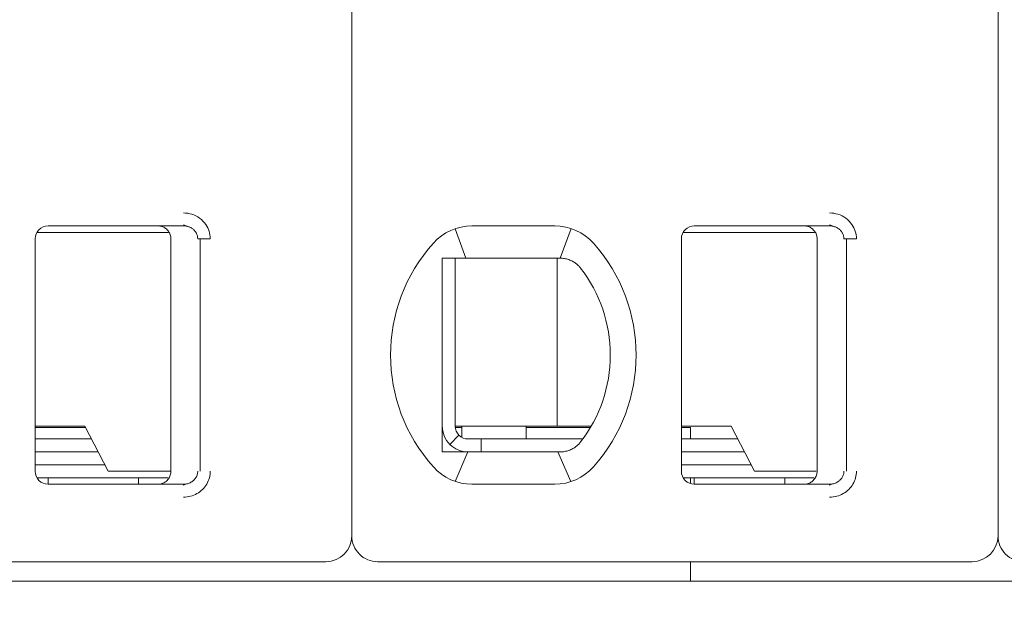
# Model space of a CAD drawing. Header units: millimetres. Extents: x -1114 to 1396, y -630 to 631.
# Tile 523 of 656: x 809.92 to 817.54, y -484.28 to -479.63. Entities that reach past the tile are written whole.
import ezdxf

# ---------------------------------------------------------------- set-up
doc = ezdxf.new("R2010")
doc.units = ezdxf.units.MM
doc.header["$MEASUREMENT"] = 0

msp = doc.modelspace()

# ---------------------------------------------------------------- linework, layer by layer
at = {"lineweight": 18}
for points, knots in [([(1038.9843, -629.7647), (1038.9843, -629.7647), (-1111.4882, -629.7647), (-1111.4882, -629.7647), (-1111.4882, -629.7647), (-1111.4882, -629.7647), (-1111.4882, 630.7883), (-1111.4882, 630.7883), (-1111.4882, 630.7883), (-1111.4882, 630.7883), (1038.9843, 630.7883), (1038.9843, 630.7883)], [0, 0, 0, 0, 0.333333, 0.333333, 0.333333, 0.333333, 0.666667, 0.666667, 0.666667, 0.666667, 1, 1, 1, 1]), ([(811.1902, -481.129), (811.2123, -481.1288), (811.2334, -481.1321), (811.2545, -481.1388), (811.2545, -481.1388), (811.2756, -481.1456), (811.2967, -481.1559), (811.3152, -481.1695), (811.3152, -481.1695), (811.3338, -481.1831), (811.3499, -481.2001), (811.3621, -481.2173), (811.3621, -481.2173), (811.3743, -481.2345), (811.3826, -481.252), (811.3883, -481.2706), (811.3883, -481.2706), (811.394, -481.2891), (811.3972, -481.3086), (811.3973, -481.329)], [0, 0, 0, 0, 0.2, 0.2, 0.2, 0.2, 0.4, 0.4, 0.4, 0.4, 0.6, 0.6, 0.6, 0.6, 0.8, 0.8, 0.8, 0.8, 1, 1, 1, 1]), ([(816.1902, -481.129), (816.2123, -481.1288), (816.2334, -481.1321), (816.2545, -481.1388), (816.2545, -481.1388), (816.2756, -481.1456), (816.2967, -481.1559), (816.3152, -481.1695), (816.3152, -481.1695), (816.3338, -481.1831), (816.3499, -481.2001), (816.3621, -481.2173), (816.3621, -481.2173), (816.3743, -481.2345), (816.3826, -481.252), (816.3883, -481.2706), (816.3883, -481.2706), (816.394, -481.2891), (816.3972, -481.3086), (816.3973, -481.329)], [0, 0, 0, 0, 0.2, 0.2, 0.2, 0.2, 0.4, 0.4, 0.4, 0.4, 0.6, 0.6, 0.6, 0.6, 0.8, 0.8, 0.8, 0.8, 1, 1, 1, 1]), ([(810.1428, -481.229), (810.1163, -481.229), (810.0909, -481.2395), (810.0721, -481.2582), (810.0721, -481.2582), (810.0533, -481.277), (810.0428, -481.3024), (810.0428, -481.329)], [0, 0, 0, 0, 0.5, 0.5, 0.5, 0.5, 1, 1, 1, 1]), ([(810.1428, -481.229), (810.1163, -481.229), (810.0909, -481.2395), (810.0721, -481.2582), (810.0721, -481.2582), (810.0533, -481.277), (810.0428, -481.3024), (810.0428, -481.329)], [0, 0, 0, 0, 0.5, 0.5, 0.5, 0.5, 1, 1, 1, 1]), ([(810.9928, -481.229), (811.0033, -481.229), (811.0138, -481.2306), (811.0238, -481.2339), (811.0238, -481.2339), (811.0338, -481.2371), (811.0432, -481.242), (811.0517, -481.2481), (811.0517, -481.2481), (811.0602, -481.2543), (811.0676, -481.2618), (811.0738, -481.2702), (811.0738, -481.2702), (811.0799, -481.2787), (811.0847, -481.2882), (811.088, -481.2982), (811.088, -481.2982), (811.0912, -481.3081), (811.0928, -481.3186), (811.0928, -481.329)], [0, 0, 0, 0, 0.2, 0.2, 0.2, 0.2, 0.4, 0.4, 0.4, 0.4, 0.6, 0.6, 0.6, 0.6, 0.8, 0.8, 0.8, 0.8, 1, 1, 1, 1]), ([(811.1902, -481.229), (811.199, -481.229), (811.2077, -481.2299), (811.2162, -481.2318), (811.2162, -481.2318), (811.2246, -481.2336), (811.2327, -481.2363), (811.2405, -481.2399), (811.2405, -481.2399), (811.248, -481.2434), (811.2552, -481.2477), (811.2618, -481.2528), (811.2618, -481.2528), (811.268, -481.2575), (811.2736, -481.2629), (811.2785, -481.2688), (811.2785, -481.2688), (811.283, -481.2743), (811.287, -481.2802), (811.2902, -481.2864), (811.2902, -481.2864), (811.2935, -481.2927), (811.296, -481.2992), (811.2978, -481.306), (811.2978, -481.306), (811.2997, -481.3135), (811.3007, -481.3212), (811.3007, -481.329)], [0, 0, 0, 0, 0.142857, 0.142857, 0.142857, 0.142857, 0.285714, 0.285714, 0.285714, 0.285714, 0.428571, 0.428571, 0.428571, 0.428571, 0.571429, 0.571429, 0.571429, 0.571429, 0.714286, 0.714286, 0.714286, 0.714286, 0.857143, 0.857143, 0.857143, 0.857143, 1, 1, 1, 1]), ([(815.1428, -481.229), (815.1163, -481.229), (815.0909, -481.2395), (815.0721, -481.2582), (815.0721, -481.2582), (815.0533, -481.277), (815.0428, -481.3024), (815.0428, -481.329)], [0, 0, 0, 0, 0.5, 0.5, 0.5, 0.5, 1, 1, 1, 1]), ([(815.1428, -481.229), (815.1163, -481.229), (815.0909, -481.2395), (815.0721, -481.2582), (815.0721, -481.2582), (815.0533, -481.277), (815.0428, -481.3024), (815.0428, -481.329)], [0, 0, 0, 0, 0.5, 0.5, 0.5, 0.5, 1, 1, 1, 1]), ([(815.9928, -481.229), (816.0033, -481.229), (816.0138, -481.2306), (816.0238, -481.2339), (816.0238, -481.2339), (816.0338, -481.2371), (816.0432, -481.242), (816.0517, -481.2481), (816.0517, -481.2481), (816.0602, -481.2543), (816.0676, -481.2618), (816.0738, -481.2702), (816.0738, -481.2702), (816.0799, -481.2787), (816.0847, -481.2882), (816.088, -481.2982), (816.088, -481.2982), (816.0912, -481.3081), (816.0928, -481.3186), (816.0928, -481.329)], [0, 0, 0, 0, 0.2, 0.2, 0.2, 0.2, 0.4, 0.4, 0.4, 0.4, 0.6, 0.6, 0.6, 0.6, 0.8, 0.8, 0.8, 0.8, 1, 1, 1, 1]), ([(816.1902, -481.229), (816.199, -481.229), (816.2077, -481.2299), (816.2162, -481.2318), (816.2162, -481.2318), (816.2246, -481.2336), (816.2327, -481.2363), (816.2405, -481.2399), (816.2405, -481.2399), (816.248, -481.2434), (816.2552, -481.2477), (816.2618, -481.2528), (816.2618, -481.2528), (816.268, -481.2575), (816.2736, -481.2629), (816.2785, -481.2688), (816.2785, -481.2688), (816.283, -481.2743), (816.287, -481.2802), (816.2902, -481.2864), (816.2902, -481.2864), (816.2935, -481.2927), (816.296, -481.2992), (816.2978, -481.306), (816.2978, -481.306), (816.2997, -481.3135), (816.3007, -481.3212), (816.3007, -481.329)], [0, 0, 0, 0, 0.142857, 0.142857, 0.142857, 0.142857, 0.285714, 0.285714, 0.285714, 0.285714, 0.428571, 0.428571, 0.428571, 0.428571, 0.571429, 0.571429, 0.571429, 0.571429, 0.714286, 0.714286, 0.714286, 0.714286, 0.857143, 0.857143, 0.857143, 0.857143, 1, 1, 1, 1]), ([(813.1928, -481.479), (813.1996, -481.479), (813.2064, -481.479), (813.2132, -481.479), (813.2132, -481.479), (813.22, -481.479), (813.2268, -481.479), (813.2337, -481.479), (813.2337, -481.479), (813.2405, -481.479), (813.2474, -481.479), (813.2543, -481.479)], [0, 0, 0, 0, 0.333333, 0.333333, 0.333333, 0.333333, 0.666667, 0.666667, 0.666667, 0.666667, 1, 1, 1, 1]), ([(813.1928, -481.479), (813.1928, -481.5299), (813.1928, -481.5824), (813.1928, -481.6373), (813.1928, -481.6373), (813.1928, -481.6648), (813.1928, -481.6929), (813.1928, -481.7218), (813.1928, -481.7218), (813.1928, -481.7363), (813.1928, -481.751), (813.1928, -481.7659), (813.1928, -481.7659), (813.1928, -481.7808), (813.1928, -481.796), (813.1928, -481.8113), (813.1928, -481.8113), (813.1928, -481.8421), (813.1928, -481.8737), (813.1928, -481.9064), (813.1928, -481.9064), (813.1928, -481.9391), (813.1928, -481.9729), (813.1928, -482.0083), (813.1928, -482.0083), (813.1928, -482.0259), (813.1928, -482.0439), (813.1928, -482.062), (813.1928, -482.062), (813.1928, -482.0801), (813.1928, -482.0984), (813.1928, -482.1169), (813.1928, -482.1169), (813.1928, -482.1354), (813.1928, -482.1541), (813.1928, -482.173), (813.1928, -482.173), (813.1928, -482.192), (813.1928, -482.2113), (813.1928, -482.2303), (813.1928, -482.2303), (813.1928, -482.2683), (813.1928, -482.3059), (813.1928, -482.3429), (813.1928, -482.3429), (813.1928, -482.3522), (813.1928, -482.3615), (813.1928, -482.3707), (813.1928, -482.3707), (813.1928, -482.3799), (813.1928, -482.3891), (813.1928, -482.3982), (813.1928, -482.3982), (813.1928, -482.4164), (813.1928, -482.4342), (813.1928, -482.4517), (813.1928, -482.4517), (813.1928, -482.4867), (813.1928, -482.5203), (813.1928, -482.5529), (813.1928, -482.5529), (813.1928, -482.5693), (813.1928, -482.5854), (813.1928, -482.6012), (813.1928, -482.6012), (813.1928, -482.6171), (813.1928, -482.6327), (813.1928, -482.6481), (813.1928, -482.6481), (813.1928, -482.6787), (813.1928, -482.7083), (813.1928, -482.7371), (813.1928, -482.7371), (813.1928, -482.7658), (813.1928, -482.7938), (813.1928, -482.8211), (813.1928, -482.8211), (813.1928, -482.8759), (813.1928, -482.9282), (813.1928, -482.979)], [0, 0, 0, 0, 0.05, 0.05, 0.05, 0.05, 0.1, 0.1, 0.1, 0.1, 0.15, 0.15, 0.15, 0.15, 0.2, 0.2, 0.2, 0.2, 0.25, 0.25, 0.25, 0.25, 0.3, 0.3, 0.3, 0.3, 0.35, 0.35, 0.35, 0.35, 0.4, 0.4, 0.4, 0.4, 0.45, 0.45, 0.45, 0.45, 0.5, 0.5, 0.5, 0.5, 0.55, 0.55, 0.55, 0.55, 0.6, 0.6, 0.6, 0.6, 0.65, 0.65, 0.65, 0.65, 0.7, 0.7, 0.7, 0.7, 0.75, 0.75, 0.75, 0.75, 0.8, 0.8, 0.8, 0.8, 0.85, 0.85, 0.85, 0.85, 0.9, 0.9, 0.9, 0.9, 0.95, 0.95, 0.95, 0.95, 1, 1, 1, 1]), ([(813.422, -481.479), (813.4168, -481.479), (813.4116, -481.479), (813.4064, -481.479), (813.4064, -481.479), (813.4011, -481.479), (813.3958, -481.479), (813.3904, -481.479), (813.3904, -481.479), (813.385, -481.479), (813.3795, -481.479), (813.3738, -481.479), (813.3738, -481.479), (813.3682, -481.479), (813.3624, -481.479), (813.3564, -481.479), (813.3564, -481.479), (813.3504, -481.479), (813.3443, -481.479), (813.338, -481.479), (813.338, -481.479), (813.3317, -481.479), (813.3253, -481.479), (813.3187, -481.479), (813.3187, -481.479), (813.3121, -481.479), (813.3054, -481.479), (813.2984, -481.479), (813.2984, -481.479), (813.2915, -481.479), (813.2844, -481.479), (813.277, -481.479), (813.277, -481.479), (813.2696, -481.479), (813.2621, -481.479), (813.2543, -481.479)], [0, 0, 0, 0, 0.111111, 0.111111, 0.111111, 0.111111, 0.222222, 0.222222, 0.222222, 0.222222, 0.333333, 0.333333, 0.333333, 0.333333, 0.444444, 0.444444, 0.444444, 0.444444, 0.555556, 0.555556, 0.555556, 0.555556, 0.666667, 0.666667, 0.666667, 0.666667, 0.777778, 0.777778, 0.777778, 0.777778, 0.888889, 0.888889, 0.888889, 0.888889, 1, 1, 1, 1]), ([(814.1052, -481.479), (814.1005, -481.479), (814.0958, -481.479), (814.0912, -481.479), (814.0912, -481.479), (814.0865, -481.479), (814.0818, -481.479), (814.0772, -481.479), (814.0772, -481.479), (814.0727, -481.479), (814.0681, -481.479), (814.0636, -481.479)], [0, 0, 0, 0, 0.333333, 0.333333, 0.333333, 0.333333, 0.666667, 0.666667, 0.666667, 0.666667, 1, 1, 1, 1]), ([(814.2029, -481.5044), (814.1926, -481.4987), (814.1819, -481.4939), (814.1711, -481.4901), (814.1711, -481.4901), (814.1603, -481.4863), (814.1493, -481.4836), (814.1383, -481.4817), (814.1383, -481.4817), (814.1272, -481.4799), (814.1162, -481.479), (814.1052, -481.479)], [0, 0, 0, 0, 0.333333, 0.333333, 0.333333, 0.333333, 0.666667, 0.666667, 0.666667, 0.666667, 1, 1, 1, 1]), ([(814.2635, -481.5567), (814.2582, -481.5499), (814.2525, -481.5433), (814.2462, -481.5371), (814.2462, -481.5371), (814.2399, -481.5308), (814.233, -481.5249), (814.2258, -481.5194), (814.2258, -481.5194), (814.2186, -481.5139), (814.2109, -481.5089), (814.2029, -481.5044)], [0, 0, 0, 0, 0.333333, 0.333333, 0.333333, 0.333333, 0.666667, 0.666667, 0.666667, 0.666667, 1, 1, 1, 1]), ([(813.1928, -482.779), (813.1928, -482.832), (813.2139, -482.8829), (813.2514, -482.9204), (813.2514, -482.9204), (813.2889, -482.9579), (813.3398, -482.979), (813.3928, -482.979)], [0, 0, 0, 0, 0.5, 0.5, 0.5, 0.5, 1, 1, 1, 1]), ([(813.2928, -482.779), (813.2928, -482.8055), (813.3033, -482.8309), (813.3221, -482.8497), (813.3221, -482.8497), (813.3409, -482.8684), (813.3663, -482.879), (813.3928, -482.879)], [0, 0, 0, 0, 0.5, 0.5, 0.5, 0.5, 1, 1, 1, 1]), ([(814.2029, -482.9535), (814.2112, -482.9488), (814.219, -482.9437), (814.2263, -482.9381), (814.2263, -482.9381), (814.2336, -482.9326), (814.2404, -482.9266), (814.2466, -482.9204), (814.2466, -482.9204), (814.2528, -482.9142), (814.2584, -482.9078), (814.2635, -482.9012)], [0, 0, 0, 0, 0.333333, 0.333333, 0.333333, 0.333333, 0.666667, 0.666667, 0.666667, 0.666667, 1, 1, 1, 1]), ([(813.1928, -482.979), (813.1997, -482.979), (813.2066, -482.979), (813.2134, -482.979), (813.2134, -482.979), (813.2203, -482.979), (813.2271, -482.979), (813.2339, -482.979), (813.2339, -482.979), (813.2407, -482.979), (813.2475, -482.979), (813.2543, -482.979)], [0, 0, 0, 0, 0.333333, 0.333333, 0.333333, 0.333333, 0.666667, 0.666667, 0.666667, 0.666667, 1, 1, 1, 1]), ([(813.2543, -482.979), (813.2621, -482.979), (813.2697, -482.979), (813.277, -482.979), (813.277, -482.979), (813.2844, -482.979), (813.2915, -482.979), (813.2984, -482.979), (813.2984, -482.979), (813.3054, -482.979), (813.3121, -482.979), (813.3187, -482.979), (813.3187, -482.979), (813.3253, -482.979), (813.3317, -482.979), (813.338, -482.979), (813.338, -482.979), (813.3443, -482.979), (813.3504, -482.979), (813.3564, -482.979), (813.3564, -482.979), (813.3624, -482.979), (813.3682, -482.979), (813.3738, -482.979), (813.3738, -482.979), (813.3795, -482.979), (813.385, -482.979), (813.3904, -482.979), (813.3904, -482.979), (813.3958, -482.979), (813.4011, -482.979), (813.4064, -482.979), (813.4064, -482.979), (813.4116, -482.979), (813.4168, -482.979), (813.422, -482.979)], [0, 0, 0, 0, 0.111111, 0.111111, 0.111111, 0.111111, 0.222222, 0.222222, 0.222222, 0.222222, 0.333333, 0.333333, 0.333333, 0.333333, 0.444444, 0.444444, 0.444444, 0.444444, 0.555556, 0.555556, 0.555556, 0.555556, 0.666667, 0.666667, 0.666667, 0.666667, 0.777778, 0.777778, 0.777778, 0.777778, 0.888889, 0.888889, 0.888889, 0.888889, 1, 1, 1, 1]), ([(814.0636, -482.979), (814.0681, -482.979), (814.0727, -482.979), (814.0773, -482.979), (814.0773, -482.979), (814.0819, -482.979), (814.0865, -482.979), (814.0912, -482.979), (814.0912, -482.979), (814.0959, -482.979), (814.1005, -482.979), (814.1052, -482.979)], [0, 0, 0, 0, 0.333333, 0.333333, 0.333333, 0.333333, 0.666667, 0.666667, 0.666667, 0.666667, 1, 1, 1, 1]), ([(814.2029, -482.9535), (814.1928, -482.9592), (814.1823, -482.9639), (814.1715, -482.9676), (814.1715, -482.9676), (814.1608, -482.9714), (814.1498, -482.9742), (814.1387, -482.9761), (814.1387, -482.9761), (814.1276, -482.978), (814.1164, -482.979), (814.1052, -482.979)], [0, 0, 0, 0, 0.333333, 0.333333, 0.333333, 0.333333, 0.666667, 0.666667, 0.666667, 0.666667, 1, 1, 1, 1]), ([(810.0428, -483.129), (810.0428, -483.1555), (810.0533, -483.1809), (810.0721, -483.1997), (810.0721, -483.1997), (810.0909, -483.2184), (810.1163, -483.229), (810.1428, -483.229)], [0, 0, 0, 0, 0.5, 0.5, 0.5, 0.5, 1, 1, 1, 1]), ([(810.0428, -483.129), (810.0428, -483.1555), (810.0533, -483.1809), (810.0721, -483.1997), (810.0721, -483.1997), (810.0909, -483.2184), (810.1163, -483.229), (810.1428, -483.229)], [0, 0, 0, 0, 0.5, 0.5, 0.5, 0.5, 1, 1, 1, 1]), ([(811.0928, -483.129), (811.0928, -483.1394), (811.0912, -483.1498), (811.0879, -483.1598), (811.0879, -483.1598), (811.0847, -483.1697), (811.0799, -483.1792), (811.0738, -483.1876), (811.0738, -483.1876), (811.0677, -483.1961), (811.0602, -483.2036), (811.0518, -483.2097), (811.0518, -483.2097), (811.0433, -483.2159), (811.0339, -483.2207), (811.0239, -483.224), (811.0239, -483.224), (811.0139, -483.2273), (811.0034, -483.229), (810.9928, -483.229)], [0, 0, 0, 0, 0.2, 0.2, 0.2, 0.2, 0.4, 0.4, 0.4, 0.4, 0.6, 0.6, 0.6, 0.6, 0.8, 0.8, 0.8, 0.8, 1, 1, 1, 1]), ([(811.3007, -483.129), (811.3007, -483.1374), (811.2995, -483.146), (811.2971, -483.1542), (811.2971, -483.1542), (811.2948, -483.1623), (811.2913, -483.1702), (811.2868, -483.1775), (811.2868, -483.1775), (811.2823, -483.1849), (811.2766, -483.1918), (811.2702, -483.198), (811.2702, -483.198), (811.2636, -483.2042), (811.2561, -483.2097), (811.2481, -483.2142), (811.2481, -483.2142), (811.2395, -483.2189), (811.2303, -483.2226), (811.2207, -483.2251), (811.2207, -483.2251), (811.2108, -483.2277), (811.2005, -483.229), (811.1902, -483.229)], [0, 0, 0, 0, 0.166667, 0.166667, 0.166667, 0.166667, 0.333333, 0.333333, 0.333333, 0.333333, 0.5, 0.5, 0.5, 0.5, 0.666667, 0.666667, 0.666667, 0.666667, 0.833333, 0.833333, 0.833333, 0.833333, 1, 1, 1, 1]), ([(811.3973, -483.129), (811.3973, -483.1463), (811.3951, -483.1631), (811.3905, -483.1797), (811.3905, -483.1797), (811.386, -483.1962), (811.3791, -483.2126), (811.3703, -483.2277), (811.3703, -483.2277), (811.3615, -483.2428), (811.3507, -483.2567), (811.3379, -483.2692), (811.3379, -483.2692), (811.3251, -483.2817), (811.3102, -483.2929), (811.2945, -483.3018), (811.2945, -483.3018), (811.2788, -483.3107), (811.2623, -483.3173), (811.2449, -483.3219), (811.2449, -483.3219), (811.2275, -483.3264), (811.2093, -483.3288), (811.1902, -483.329)], [0, 0, 0, 0, 0.166667, 0.166667, 0.166667, 0.166667, 0.333333, 0.333333, 0.333333, 0.333333, 0.5, 0.5, 0.5, 0.5, 0.666667, 0.666667, 0.666667, 0.666667, 0.833333, 0.833333, 0.833333, 0.833333, 1, 1, 1, 1]), ([(815.0428, -483.129), (815.0428, -483.1555), (815.0533, -483.1809), (815.0721, -483.1997), (815.0721, -483.1997), (815.0909, -483.2184), (815.1163, -483.229), (815.1428, -483.229)], [0, 0, 0, 0, 0.5, 0.5, 0.5, 0.5, 1, 1, 1, 1]), ([(815.0428, -483.129), (815.0428, -483.1555), (815.0533, -483.1809), (815.0721, -483.1997), (815.0721, -483.1997), (815.0909, -483.2184), (815.1163, -483.229), (815.1428, -483.229)], [0, 0, 0, 0, 0.5, 0.5, 0.5, 0.5, 1, 1, 1, 1]), ([(816.0928, -483.129), (816.0928, -483.1394), (816.0912, -483.1498), (816.0879, -483.1598), (816.0879, -483.1598), (816.0847, -483.1697), (816.0799, -483.1792), (816.0738, -483.1876), (816.0738, -483.1876), (816.0677, -483.1961), (816.0602, -483.2036), (816.0518, -483.2097), (816.0518, -483.2097), (816.0433, -483.2159), (816.0339, -483.2207), (816.0239, -483.224), (816.0239, -483.224), (816.0139, -483.2273), (816.0034, -483.229), (815.9928, -483.229)], [0, 0, 0, 0, 0.2, 0.2, 0.2, 0.2, 0.4, 0.4, 0.4, 0.4, 0.6, 0.6, 0.6, 0.6, 0.8, 0.8, 0.8, 0.8, 1, 1, 1, 1]), ([(816.3007, -483.129), (816.3007, -483.1374), (816.2995, -483.146), (816.2971, -483.1542), (816.2971, -483.1542), (816.2948, -483.1623), (816.2913, -483.1702), (816.2868, -483.1775), (816.2868, -483.1775), (816.2823, -483.1849), (816.2766, -483.1918), (816.2702, -483.198), (816.2702, -483.198), (816.2636, -483.2042), (816.2561, -483.2097), (816.2481, -483.2142), (816.2481, -483.2142), (816.2395, -483.2189), (816.2303, -483.2226), (816.2207, -483.2251), (816.2207, -483.2251), (816.2108, -483.2277), (816.2005, -483.229), (816.1902, -483.229)], [0, 0, 0, 0, 0.166667, 0.166667, 0.166667, 0.166667, 0.333333, 0.333333, 0.333333, 0.333333, 0.5, 0.5, 0.5, 0.5, 0.666667, 0.666667, 0.666667, 0.666667, 0.833333, 0.833333, 0.833333, 0.833333, 1, 1, 1, 1]), ([(816.3973, -483.129), (816.3973, -483.1463), (816.3951, -483.1631), (816.3905, -483.1797), (816.3905, -483.1797), (816.386, -483.1962), (816.3791, -483.2126), (816.3703, -483.2277), (816.3703, -483.2277), (816.3615, -483.2428), (816.3507, -483.2567), (816.3379, -483.2692), (816.3379, -483.2692), (816.3251, -483.2817), (816.3102, -483.2929), (816.2945, -483.3018), (816.2945, -483.3018), (816.2788, -483.3107), (816.2623, -483.3173), (816.2449, -483.3219), (816.2449, -483.3219), (816.2275, -483.3264), (816.2093, -483.3288), (816.1902, -483.329)], [0, 0, 0, 0, 0.166667, 0.166667, 0.166667, 0.166667, 0.333333, 0.333333, 0.333333, 0.333333, 0.5, 0.5, 0.5, 0.5, 0.666667, 0.666667, 0.666667, 0.666667, 0.833333, 0.833333, 0.833333, 0.833333, 1, 1, 1, 1]), ([(812.4928, -483.629), (812.4928, -483.682), (812.5139, -483.7329), (812.5514, -483.7704), (812.5514, -483.7704), (812.5889, -483.8079), (812.6398, -483.829), (812.6928, -483.829)], [0, 0, 0, 0, 0.5, 0.5, 0.5, 0.5, 1, 1, 1, 1]), ([(817.4928, -483.629), (817.4928, -483.682), (817.5139, -483.7329), (817.5514, -483.7704), (817.5514, -483.7704), (817.5889, -483.8079), (817.6398, -483.829), (817.6928, -483.829)], [0, 0, 0, 0, 0.5, 0.5, 0.5, 0.5, 1, 1, 1, 1])]:
    msp.add_open_spline(points, degree=3, knots=knots, dxfattribs=at)
for points in [[(812.4928, -473.209), (812.4928, -473.209), (812.4928, -483.629), (812.4928, -483.629)], [(812.4928, -473.209), (812.4928, -473.209), (812.4928, -483.629), (812.4928, -483.629)], [(817.4928, -473.209), (817.4928, -473.209), (817.4928, -483.629), (817.4928, -483.629)], [(817.4928, -473.209), (817.4928, -473.209), (817.4928, -483.629), (817.4928, -483.629)], [(810.1428, -481.229), (810.1428, -481.229), (811.1902, -481.229), (811.1902, -481.229)], [(810.1428, -481.229), (810.1428, -481.229), (811.1902, -481.229), (811.1902, -481.229)], [(811.1902, -481.229), (811.1902, -481.229), (810.9928, -481.229), (810.9928, -481.229)], [(811.1892, -481.222), (811.1892, -481.222), (811.2328, -481.2368), (811.2328, -481.2368)], [(813.422, -481.229), (813.3082, -481.229), (813.1997, -481.2775), (813.1239, -481.3623)], [(813.422, -481.229), (813.3082, -481.229), (813.1997, -481.2775), (813.1239, -481.3623)], [(813.2912, -481.2509), (813.2912, -481.2509), (813.3757, -481.479), (813.3757, -481.479)], [(813.422, -481.229), (813.422, -481.229), (814.0636, -481.229), (814.0636, -481.229)], [(813.422, -481.229), (813.422, -481.229), (814.0636, -481.229), (814.0636, -481.229)], [(814.3618, -481.3623), (814.2859, -481.2775), (814.1775, -481.229), (814.0636, -481.229)], [(814.3618, -481.3623), (814.2859, -481.2775), (814.1775, -481.229), (814.0636, -481.229)], [(814.19, -481.2495), (814.19, -481.2495), (814.1045, -481.479), (814.1045, -481.479)], [(815.1428, -481.229), (815.1428, -481.229), (816.1902, -481.229), (816.1902, -481.229)], [(815.1428, -481.229), (815.1428, -481.229), (816.1902, -481.229), (816.1902, -481.229)], [(816.1902, -481.229), (816.1902, -481.229), (815.9928, -481.229), (815.9928, -481.229)], [(816.1892, -481.222), (816.1892, -481.222), (816.2328, -481.2368), (816.2328, -481.2368)], [(810.0428, -483.129), (810.0428, -483.129), (810.0428, -481.329), (810.0428, -481.329)], [(810.0428, -483.129), (810.0428, -483.129), (810.0428, -481.329), (810.0428, -481.329)], [(810.7237, -481.279), (810.7237, -481.279), (810.0562, -481.279), (810.0562, -481.279)], [(811.073, -481.279), (811.073, -481.279), (810.7237, -481.279), (810.7237, -481.279)], [(811.0928, -483.129), (811.0928, -483.129), (811.0928, -481.329), (811.0928, -481.329)], [(811.3007, -481.329), (811.3007, -481.329), (811.3973, -481.329), (811.3973, -481.329)], [(811.3206, -483.129), (811.3206, -483.129), (811.3206, -481.329), (811.3206, -481.329)], [(815.0428, -483.129), (815.0428, -483.129), (815.0428, -481.329), (815.0428, -481.329)], [(815.0428, -483.129), (815.0428, -483.129), (815.0428, -481.329), (815.0428, -481.329)], [(815.7237, -481.279), (815.7237, -481.279), (815.0562, -481.279), (815.0562, -481.279)], [(816.073, -481.279), (816.073, -481.279), (815.7237, -481.279), (815.7237, -481.279)], [(816.0928, -483.129), (816.0928, -483.129), (816.0928, -481.329), (816.0928, -481.329)], [(816.3007, -481.329), (816.3007, -481.329), (816.3973, -481.329), (816.3973, -481.329)], [(816.3206, -483.129), (816.3206, -483.129), (816.3206, -481.329), (816.3206, -481.329)], [(813.1239, -481.3623), (812.6825, -481.8558), (812.6825, -482.6021), (813.1239, -483.0956)], [(813.1239, -481.3623), (812.6825, -481.8558), (812.6825, -482.6021), (813.1239, -483.0956)], [(814.3618, -483.0956), (814.8032, -482.6021), (814.8032, -481.8558), (814.3618, -481.3623)], [(814.3618, -483.0956), (814.8032, -482.6021), (814.8032, -481.8558), (814.3618, -481.3623)], [(813.2928, -481.479), (813.2928, -481.479), (813.2928, -482.779), (813.2928, -482.779)], [(814.0636, -481.479), (814.0636, -481.479), (813.422, -481.479), (813.422, -481.479)], [(814.0819, -481.479), (814.0819, -481.479), (814.0819, -482.779), (814.0819, -482.779)], [(814.4928, -482.229), (814.4928, -481.9857), (814.4122, -481.7493), (814.2635, -481.5567)], [(814.2635, -482.9012), (814.4122, -482.7086), (814.4928, -482.4722), (814.4928, -482.229)], [(810.4328, -482.79), (810.4328, -482.79), (810.0426, -482.79), (810.0426, -482.79)], [(810.4271, -482.779), (810.4271, -482.779), (810.0428, -482.779), (810.0428, -482.779)], [(810.6077, -483.129), (810.6077, -483.129), (810.4271, -482.779), (810.4271, -482.779)], [(813.2928, -482.779), (813.2928, -482.779), (814.0523, -482.779), (814.0523, -482.779)], [(813.3428, -482.79), (813.3428, -482.79), (813.2933, -482.79), (813.2933, -482.79)], [(813.3428, -482.8655), (813.3428, -482.8655), (813.3428, -482.7789), (813.3428, -482.7789)], [(813.8428, -482.879), (813.8428, -482.879), (813.8428, -482.779), (813.8428, -482.779)], [(814.3388, -482.79), (814.3388, -482.79), (813.8428, -482.79), (813.8428, -482.79)], [(814.0523, -482.779), (814.0523, -482.779), (814.1031, -482.779), (814.1031, -482.779)], [(814.3455, -482.779), (814.3455, -482.779), (814.1031, -482.779), (814.1031, -482.779)], [(815.1126, -482.79), (815.1126, -482.79), (815.0427, -482.79), (815.0427, -482.79)], [(815.4271, -482.779), (815.4271, -482.779), (815.0428, -482.779), (815.0428, -482.779)], [(815.1126, -482.879), (815.1126, -482.879), (815.1126, -482.79), (815.1126, -482.79)], [(815.6077, -483.129), (815.6077, -483.129), (815.4271, -482.779), (815.4271, -482.779)], [(813.3221, -482.8497), (813.3221, -482.8497), (813.2514, -482.9204), (813.2514, -482.9204)], [(810.0428, -482.879), (810.0428, -482.879), (810.4787, -482.879), (810.4787, -482.879)], [(813.4928, -482.879), (813.4928, -482.879), (813.3928, -482.879), (813.3928, -482.879)], [(813.4928, -482.879), (813.4928, -482.879), (813.4928, -482.979), (813.4928, -482.979)], [(813.4928, -482.879), (813.4928, -482.879), (814.2802, -482.879), (814.2802, -482.879)], [(815.0428, -482.879), (815.0428, -482.879), (815.4787, -482.879), (815.4787, -482.879)], [(810.5303, -482.979), (810.5303, -482.979), (810.0428, -482.979), (810.0428, -482.979)], [(813.2922, -483.2073), (813.2922, -483.2073), (813.3896, -482.979), (813.3896, -482.979)], [(813.422, -482.979), (813.422, -482.979), (814.0636, -482.979), (814.0636, -482.979)], [(814.1879, -483.2092), (814.1879, -483.2092), (814.0867, -482.979), (814.0867, -482.979)], [(815.5303, -482.979), (815.5303, -482.979), (815.0428, -482.979), (815.0428, -482.979)], [(810.5819, -483.079), (810.5819, -483.079), (810.0428, -483.079), (810.0428, -483.079)], [(813.1239, -483.0956), (813.1997, -483.1805), (813.3082, -483.229), (813.422, -483.229)], [(813.1239, -483.0956), (813.1997, -483.1805), (813.3082, -483.229), (813.422, -483.229)], [(814.0636, -483.229), (814.1775, -483.229), (814.2859, -483.1805), (814.3618, -483.0956)], [(814.0636, -483.229), (814.1775, -483.229), (814.2859, -483.1805), (814.3618, -483.0956)], [(815.5819, -483.079), (815.5819, -483.079), (815.0428, -483.079), (815.0428, -483.079)], [(810.6077, -483.129), (810.6077, -483.129), (810.7237, -483.129), (810.7237, -483.129)], [(810.7237, -483.129), (810.7237, -483.129), (811.0862, -483.129), (811.0862, -483.129)], [(815.6077, -483.129), (815.6077, -483.129), (815.7237, -483.129), (815.7237, -483.129)], [(815.7237, -483.129), (815.7237, -483.129), (816.0862, -483.129), (816.0862, -483.129)], [(811.0693, -483.179), (811.0693, -483.179), (810.0562, -483.179), (810.0562, -483.179)], [(810.1428, -483.229), (810.1428, -483.229), (810.1428, -483.179), (810.1428, -483.179)], [(810.1428, -483.229), (810.1428, -483.229), (811.1902, -483.229), (811.1902, -483.229)], [(810.1428, -483.229), (810.1428, -483.229), (811.1902, -483.229), (811.1902, -483.229)], [(810.8428, -483.179), (810.8428, -483.179), (810.8428, -483.229), (810.8428, -483.229)], [(811.2124, -483.2269), (811.2124, -483.2269), (811.1892, -483.2359), (811.1892, -483.2359)], [(811.1902, -483.2358), (811.1902, -483.2358), (811.1902, -483.229), (811.1902, -483.229)], [(813.422, -483.229), (813.422, -483.229), (814.0636, -483.229), (814.0636, -483.229)], [(814.0636, -483.229), (814.0636, -483.229), (813.422, -483.229), (813.422, -483.229)], [(816.0693, -483.179), (816.0693, -483.179), (815.0562, -483.179), (815.0562, -483.179)], [(815.1126, -483.2243), (815.1126, -483.2243), (815.1126, -483.179), (815.1126, -483.179)], [(815.1428, -483.229), (815.1428, -483.229), (815.1428, -483.179), (815.1428, -483.179)], [(815.1428, -483.229), (815.1428, -483.229), (816.1902, -483.229), (816.1902, -483.229)], [(815.1428, -483.229), (815.1428, -483.229), (816.1902, -483.229), (816.1902, -483.229)], [(815.8428, -483.179), (815.8428, -483.179), (815.8428, -483.229), (815.8428, -483.229)], [(816.2124, -483.2269), (816.2124, -483.2269), (816.1892, -483.2359), (816.1892, -483.2359)], [(816.1902, -483.2358), (816.1902, -483.2358), (816.1902, -483.229), (816.1902, -483.229)], [(812.2928, -483.829), (812.4033, -483.829), (812.4928, -483.7394), (812.4928, -483.629)], [(817.2928, -483.829), (817.4033, -483.829), (817.4928, -483.7394), (817.4928, -483.629)], [(807.6928, -483.829), (807.6928, -483.829), (812.2928, -483.829), (812.2928, -483.829)], [(812.6928, -483.829), (812.6928, -483.829), (817.2928, -483.829), (817.2928, -483.829)], [(815.1126, -483.979), (815.1126, -483.979), (815.1126, -483.829), (815.1126, -483.829)], [(842.3428, -483.979), (842.3428, -483.979), (802.6428, -483.979), (802.6428, -483.979)]]:
    msp.add_open_spline(points, degree=3, dxfattribs=at)

doc.saveas('drawing.dxf')
